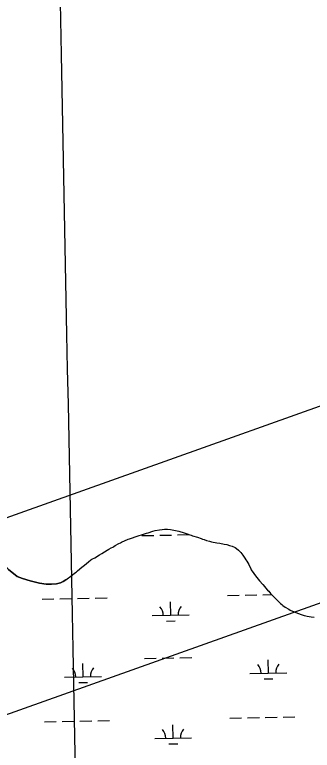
# Model space of a CAD drawing. Extents: x 3989314 to 4027622, y 243956 to 270014.
# Drawn here: x 3998609 to 3999415, y 257747 to 259739 of the extents above; entities that cross this region are included whole.
import ezdxf

# ---------------------------------------------------------------- set-up
doc = ezdxf.new("R2010")
doc.units = 0
for name, color, linetype in [('V-GRID-MAJR', 7, 'Continuous'), ('V-RIVR-EDGE', 7, 'Continuous'), ('V-UTIL-LINE', 7, 'Continuous'), ('V-WETL-SWMP', 7, 'Continuous')]:
    doc.layers.add(name, color=color, linetype=linetype)

msp = doc.modelspace()

# ---------------------------------------------------------------- linework, layer by layer
at = {"layer": 'V-GRID-MAJR'}
msp.add_spline([(3998934.301, 249501.96300000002), (3998815.338, 255559.756), (3998696.338, 261619.472), (3998577.3370000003, 267679.178), (3998577.299, 267681.11100000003)], degree=3, dxfattribs=at)
at = {"layer": 'V-RIVR-EDGE'}
for points in [[(3998747.625, 258209.015), (3998764.04, 258221.405), (3998770.372, 258226.568), (3998774.767, 258229.794), (3998779.0330000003, 258233.535), (3998790.795, 258243.345), (3998797.387, 258248.63700000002), (3998808.373, 258257.802), (3998814.447, 258262.578), (3998817.5500000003, 258264.642), (3998825.433, 258268.769), (3998838.616, 258276.642), (3998844.8170000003, 258280.123), (3998859.292, 258289.157), (3998863.943, 258291.737), (3998870.278, 258295.737), (3998874.284, 258297.672), (3998876.997, 258299.22100000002), (3998880.745, 258301.672), (3998890.565, 258307.09100000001), (3998894.829, 258309.15600000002), (3998898.061, 258310.962), (3998916.409, 258319.086), (3998919.383, 258319.989), (3998942.64, 258327.983), (3998954.397, 258331.72), (3998965.381, 258334.942), (3998969.903, 258336.488), (3998982.824, 258340.355), (3998989.154, 258342.03), (3999000.654, 258344.34600000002), (3999007.758, 258345.506), (3999014.6070000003, 258346.147), (3999022.356, 258346.011), (3999031.011, 258344.844), (3999039.406, 258343.288), (3999044.186, 258342.12), (3999052.968, 258340.306), (3999067.822, 258335.904), (3999075.569, 258333.316), (3999082.932, 258330.467), (3999086.936, 258329.302), (3999090.163, 258328.007), (3999103.594, 258324.122), (3999113.926, 258320.499), (3999117.414, 258318.94700000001), (3999121.418, 258317.653), (3999128.52, 258315.451), (3999136.657, 258313.25), (3999141.6950000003, 258312.082), (3999155.773, 258309.36000000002), (3999163.912, 258308.064), (3999175.665, 258305.729), (3999182.77, 258304.17500000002), (3999190.259, 258302.102), (3999197.4930000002, 258299.772), (3999205.628, 258296.02000000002), (3999208.984, 258293.951), (3999214.923, 258288.909), (3999220.863, 258283.222), (3999226.8000000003, 258275.72400000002), (3999228.606, 258273.01), (3999230.025, 258270.03900000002), (3999231.574, 258267.323), (3999234.67, 258263.317), (3999237.251, 258259.56900000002), (3999242.2830000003, 258250.136), (3999247.7, 258238.764), (3999249.25, 258236.05000000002), (3999256.088, 258226.09900000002), (3999260.733, 258219.767), (3999271.575, 258205.93600000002), (3999280.353, 258195.725), (3999285.774, 258189.909), (3999287.967, 258187.193), (3999293.3910000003, 258181.119), (3999296.616, 258177.758), (3999301.779, 258171.942), (3999314.043, 258159.015), (3999328.372, 258144.66400000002), (3999331.7290000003, 258141.693), (3999334.828, 258139.23500000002), (3999341.412, 258134.58000000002), (3999350.968, 258129.149), (3999354.454, 258126.949), (3999369.5640000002, 258120.22100000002), (3999384.416, 258115.044), (3999392.424, 258112.45500000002), (3999397.46, 258111.288), (3999400.947, 258110.25400000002), (3999411.798, 258108.179), (3999419.676, 258107.786)], [(3998747.625, 258209.015), (3998740.162, 258204.345), (3998732.703, 258200.655), (3998721.722, 258197.959), (3998708.594, 258196.647), (3998694.299, 258197.294), (3998676.291, 258199.91700000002), (3998650.466, 258206.491), (3998629.531, 258212.263), (3998615.65, 258218.00100000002), (3998591.8340000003, 258236.318), (3998576.826, 258254.011), (3998568.849, 258266.189), (3998559.3030000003, 258278.374), (3998547.413, 258291.549)]]:
    msp.add_lwpolyline(points, dxfattribs=at)
at = {"layer": 'V-UTIL-LINE'}
for points in [[(3993476.19388543, 256555.39729889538), (4009243.873, 262176.257), (4010284.359, 262316.332), (4011271.3910000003, 262462.579)], [(4011371.174, 261859.06), (4011335.137, 261835.449), (4010585.718, 261810.076), (4009561.018, 261669.59), (4009556.1520000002, 261668.826), (4009323.092, 261637.111), (4006559.342, 260668.488), (4004279.001, 259871.962), (3996043.126, 256937.659), (3993486.7824093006, 256012.1870619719)]]:
    msp.add_lwpolyline(points, dxfattribs=at)
at = {"layer": 'V-WETL-SWMP'}
for p, q in [((3999049.3627660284, 258330.45975562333), (3999081.306356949, 258331.09636010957)), ((3998953.381824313, 258328.54694944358), (3998985.375471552, 258329.18455150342)), ((3999001.372295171, 258329.5033525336), (3999033.3659424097, 258330.1409545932)), ((3998682.8457447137, 258156.62136932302), (3998714.8393919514, 258157.2589713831)), ((3998730.8362155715, 258157.57777241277), (3998762.8298628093, 258158.21537447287)), ((3998778.826686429, 258158.53417550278), (3998810.820333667, 258159.17177756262)), ((3998826.817157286, 258159.49057859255), (3998858.8108045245, 258160.1281806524)), ((3999184.6541040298, 258166.62191853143), (3999216.647751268, 258167.2595205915)), ((3999232.6445748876, 258167.57832162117), (3999264.638222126, 258168.21592368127)), ((3999280.635045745, 258168.53472471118), (3999304.559019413, 258169.01150607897)), ((3999031.103831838, 258112.809736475), (3999030.38652952, 258148.80258961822)), ((3998981.1137580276, 258111.81348325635), (3999081.0939056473, 258113.80598969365)), ((3999019.4136777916, 258097.1426991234), (3999043.40891322, 258097.62090066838)), ((3998960.010395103, 257995.93799334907), (3998992.0040423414, 257996.5755954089)), ((3999008.0008659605, 257996.89439643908), (3999039.9945131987, 257997.53199849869)), ((3999055.991336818, 257997.85079952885), (3999087.9849840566, 257998.48840158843)), ((3999295.713041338, 257956.1889990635), (3999294.995739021, 257992.1818522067)), ((3998793.904682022, 257946.1884498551), (3998793.187379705, 257982.1813029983)), ((3999245.7229675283, 257955.19274584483), (3999345.703115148, 257957.18525228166)), ((3998743.9146082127, 257945.19219663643), (3998843.894755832, 257947.18470307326)), ((3999284.022887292, 257940.52196171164), (3999308.018122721, 257941.0001632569)), ((3998782.2145279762, 257930.52141250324), (3998806.2097634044, 257930.9996140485)), ((3999191.282674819, 257834.01296243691), (3999223.276322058, 257834.650564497)), ((3999239.2731456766, 257834.9693655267), (3999271.2667929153, 257835.60696758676)), ((3999287.2636165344, 257835.92576861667), (3999319.257263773, 257836.56337067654)), ((3999335.254087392, 257836.88217170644), (3999367.2477346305, 257837.51977376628)), ((3998689.474315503, 257824.0124132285), (3998721.4679627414, 257824.6500152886)), ((3998737.464786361, 257824.9688163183), (3998769.458433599, 257825.60641837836)), ((3998785.4552572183, 257825.92521940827), (3998817.4489044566, 257826.56282146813)), ((3998833.445728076, 257826.88162249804), (3998865.4393753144, 257827.51922455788)), ((3999037.732402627, 257780.2007803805), (3999037.0151003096, 257816.1936335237)), ((3998987.7423288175, 257779.20452716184), (3999087.722476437, 257781.19703359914)), ((3999026.042248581, 257764.53374302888), (3999050.0374840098, 257765.0119445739))]:
    msp.add_line(p, q, dxfattribs=at)
for points in [[(3998747.625, 258209.014), (3998764.039, 258221.404), (3998770.373, 258226.567), (3998774.767, 258229.793), (3998779.0330000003, 258233.536), (3998790.795, 258243.34600000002), (3998797.387, 258248.63700000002), (3998808.373, 258257.802), (3998814.448, 258262.57700000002), (3998817.5500000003, 258264.642), (3998825.433, 258268.77000000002), (3998838.615, 258276.641), (3998844.818, 258280.124), (3998859.292, 258289.157), (3998863.944, 258291.737), (3998870.2770000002, 258295.737), (3998874.2830000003, 258297.672), (3998876.997, 258299.22), (3998880.745, 258301.672), (3998890.566, 258307.09100000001), (3998894.83, 258309.155), (3998898.061, 258310.961), (3998916.41, 258319.087), (3998919.382, 258319.989), (3998942.64, 258327.98200000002), (3998954.398, 258331.72), (3998965.381, 258334.942), (3998969.903, 258336.489), (3998982.824, 258340.355), (3998989.1550000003, 258342.03), (3999000.653, 258344.347), (3999007.759, 258345.505), (3999014.606, 258346.146), (3999022.3570000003, 258346.011), (3999031.011, 258344.843), (3999039.406, 258343.287), (3999044.185, 258342.121), (3999052.968, 258340.306), (3999067.821, 258335.904), (3999075.5700000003, 258333.315), (3999082.931, 258330.468), (3999086.935, 258329.302), (3999090.163, 258328.008), (3999103.595, 258324.123), (3999113.927, 258320.499), (3999117.414, 258318.94700000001), (3999121.418, 258317.652), (3999128.521, 258315.451), (3999136.6580000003, 258313.249), (3999141.6950000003, 258312.083), (3999155.774, 258309.361), (3999163.9110000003, 258308.063), (3999175.665, 258305.73), (3999182.769, 258304.17500000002), (3999190.2600000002, 258302.102), (3999197.492, 258299.772), (3999205.628, 258296.02000000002), (3999208.985, 258293.951), (3999214.924, 258288.909), (3999220.862, 258283.22100000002), (3999226.799, 258275.72400000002), (3999228.606, 258273.01), (3999230.025, 258270.038), (3999231.573, 258267.324), (3999234.67, 258263.318), (3999237.251, 258259.57), (3999242.2830000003, 258250.136), (3999247.7, 258238.764), (3999249.2490000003, 258236.051), (3999256.088, 258226.09900000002), (3999260.734, 258219.766), (3999271.576, 258205.93600000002), (3999280.353, 258195.725), (3999285.774, 258189.908), (3999287.968, 258187.19400000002), (3999293.39, 258181.11800000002), (3999296.617, 258177.757), (3999301.7800000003, 258171.941), (3999314.043, 258159.014), (3999328.372, 258144.665), (3999331.7290000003, 258141.692), (3999334.827, 258139.23500000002), (3999341.412, 258134.58000000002), (3999350.968, 258129.14800000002), (3999354.454, 258126.95), (3999369.563, 258120.222), (3999384.415, 258115.044), (3999392.423, 258112.45500000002), (3999397.46, 258111.28900000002), (3999400.947, 258110.253), (3999411.7970000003, 258108.179), (3999419.676, 258107.786)], [(3998591.833, 258236.31900000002), (3998615.65, 258218.002), (3998629.532, 258212.26200000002), (3998650.465, 258206.492), (3998676.291, 258199.918), (3998694.299, 258197.294), (3998708.595, 258196.646), (3998721.723, 258197.96), (3998732.703, 258200.655), (3998740.162, 258204.345), (3998747.625, 258209.014)]]:
    msp.add_lwpolyline(points, dxfattribs=at)
for centre, radius, start, end in [((3998975.8624022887, 258112.18372634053), 35.24628790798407, 0.3698775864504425, 41.913535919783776), ((3999086.326340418, 258114.38516445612), 35.246287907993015, 140.36987458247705, 181.91353291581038), ((3999240.471611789, 257955.5629889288), 35.24628790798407, 0.3698775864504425, 41.913535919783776), ((3999350.9355499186, 257957.76442704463), 35.246287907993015, 140.36987458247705, 181.91353291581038), ((3998738.663252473, 257945.5624397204), 35.24628790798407, 0.3698775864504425, 41.913535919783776), ((3998849.1271906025, 257947.76387783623), 35.246287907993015, 140.36987458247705, 181.91353291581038), ((3998982.490973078, 257779.57477024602), 35.24628790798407, 0.3698775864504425, 41.913535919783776), ((3999092.954911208, 257781.77620836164), 35.246287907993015, 140.36987458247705, 181.91353291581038)]:
    msp.add_arc(centre, radius, start, end, dxfattribs=at)

doc.saveas('drawing.dxf')
